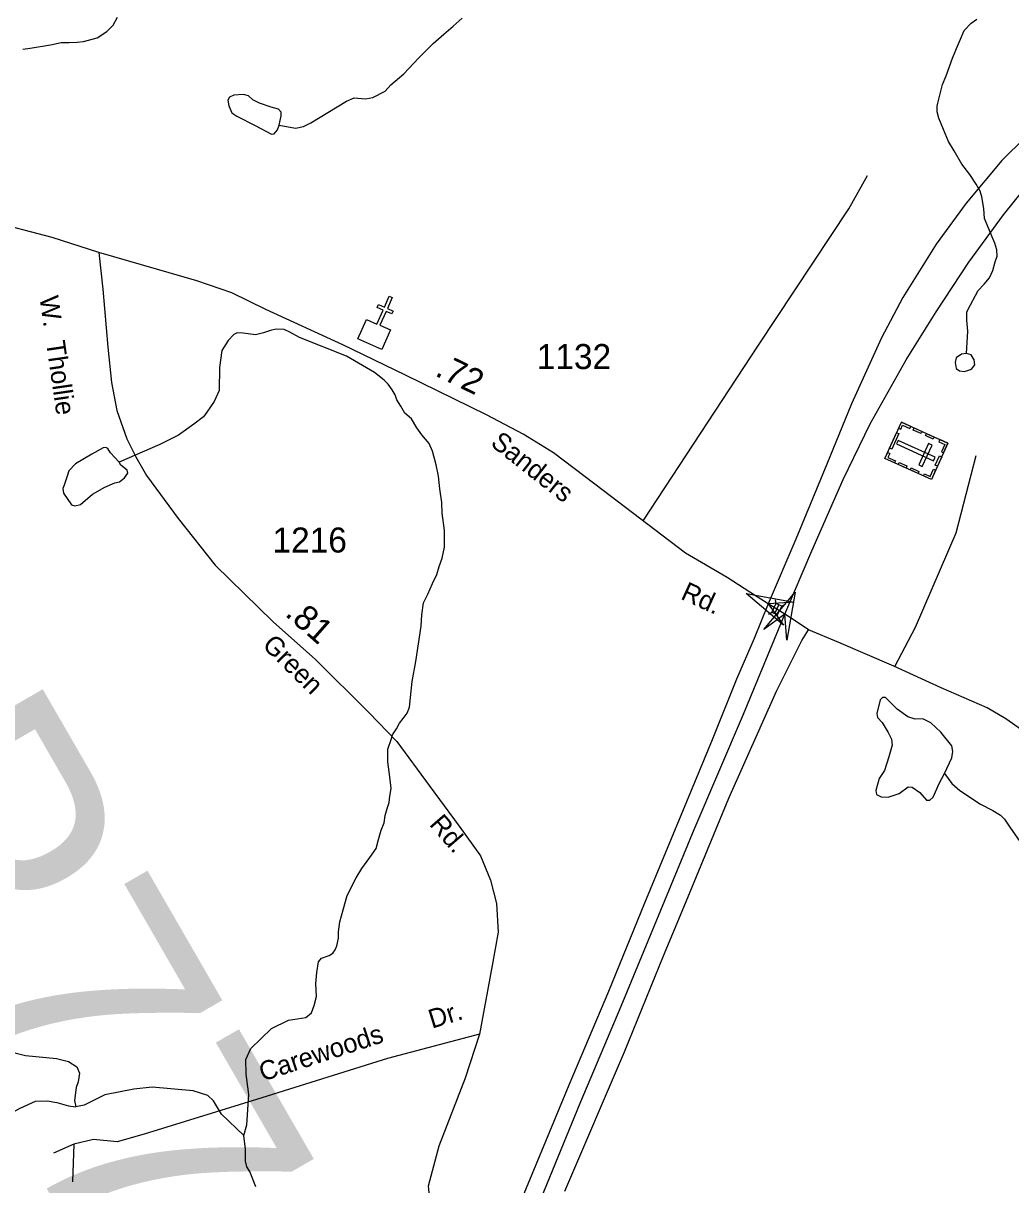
# Model space of a CAD drawing. Extents: x 2056842 to 2160602, y 826753 to 1016856.
# Drawn here: x 2090876 to 2095813, y 890342 to 896145 of the extents above; entities that cross this region are included whole.
import ezdxf

# ---------------------------------------------------------------- set-up
doc = ezdxf.new("R2010")
doc.units = 0
for name, color, linetype in [('Exist Cultural Cemetery CELL', 7, 'Continuous'), ('Exist Cultural Church CELL', 7, 'Continuous'), ('Exist Hydrographic Creek Single Shore', 7, 'Continuous'), ('Exist Hydrographic Misc Water Feature', 7, 'Continuous'), ('Exist Road Non-System Type 51', 7, 'Continuous'), ('Exist Road Non-System Type 51 Label', 7, 'Continuous'), ('Exist Road Primary Interstate Divided Center Attributed', 7, 'Continuous'), ('Exist Road Primary Interstate Structure Standard Bridge CELL', 7, 'Continuous'), ('Exist Road Secondary Mileage Hundredths English Label', 7, 'Continuous'), ('Exist Road Secondary Structure Pipe Number Label', 7, 'Continuous'), ('Exist Road Secondary Structure Standard Bridge Attributed CELL', 7, 'Continuous'), ('Exist Road Secondary Type 51 Attributed', 7, 'Continuous'), ('Exist Road Secondary Type 51 Label', 7, 'Continuous'), ('Exist Road Secondary Type 51 Number Label', 7, 'Continuous')]:
    doc.layers.add(name, color=color, linetype=linetype)

msp = doc.modelspace()

# ---------------------------------------------------------------- linework, layer by layer
at = {"layer": 'Exist Cultural Cemetery CELL'}
for points in [[(2095498, 894046.8), (2095415.9, 893865.4), (2095184, 893970.4), (2095266, 894151.8)], [(2095252.4, 894121.6), (2095262.9, 894116.9), (2095271.9, 894136.9), (2095308.8, 894120.3), (2095313.4, 894130.4), (2095266.1, 894151.8)], [(2095329.7, 894123), (2095369.2, 894105.1), (2095364.5, 894094.7), (2095325, 894112.6)], [(2095252.8, 894094.7), (2095217.8, 894017.4), (2095207.4, 894022.1), (2095242.4, 894099.4)], [(2095391, 894095.3), (2095430.4, 894077.4), (2095425.7, 894067), (2095386.3, 894084.9)], [(2095426.4, 893959.6), (2095434.1, 893976.6), (2095249.3, 894060.2), (2095241.6, 894043.1)], [(2095419.2, 894037.7), (2095402.2, 894045.4), (2095353.6, 893938.1), (2095370.6, 893930.4)], [(2095458.5, 894064.7), (2095453.9, 894054.3), (2095483.2, 894041.1), (2095466.5, 894004.1), (2095476.6, 893999.5), (2095498, 894046.8)], [(2095197.6, 894000.6), (2095208.1, 893995.8), (2095199, 893975.8), (2095235.8, 893959.1), (2095231.2, 893949), (2095184, 893970.4)], [(2095254.5, 893950.9), (2095293.9, 893933.1), (2095289.2, 893922.7), (2095249.8, 893940.6)], [(2095467.5, 893979.3), (2095446.1, 893932.1), (2095435.7, 893936.8), (2095457.1, 893984)], [(2095314.5, 893923.8), (2095354, 893905.9), (2095349.3, 893895.5), (2095309.8, 893913.4)], [(2095376.4, 893883.2), (2095381.1, 893893.6), (2095410.4, 893880.3), (2095427.1, 893917.3), (2095437.3, 893912.7), (2095415.9, 893865.4)]]:
    msp.add_lwpolyline(points, close=True, dxfattribs=at)
at = {"layer": 'Exist Cultural Church CELL'}
msp.add_lwpolyline([(2092592.4, 894665.4), (2092644.6, 894642.4), (2092675.4, 894712.1), (2092646.1, 894725), (2092652.6, 894739.6), (2092681.8, 894726.7), (2092706.2, 894781.7), (2092720.8, 894775.2), (2092696.5, 894720.2), (2092725.7, 894707.2), (2092719.3, 894692.6), (2092690, 894705.6), (2092659.2, 894635.9), (2092711.9, 894612.5), (2092668.8, 894515.2), (2092549.4, 894568)], close=True, dxfattribs=at)
at = {"layer": 'Exist Hydrographic Creek Single Shore'}
for points in [[(2091978.9, 890588), (2091993.8, 890641.6), (2092003.8, 890793.1), (2091990.1, 890894.2), (2091988.9, 890967.9), (2092013.8, 891022.8), (2092117.3, 891122.7), (2092202.2, 891163.9), (2092289, 891176.9), (2092317, 891201.2), (2092330.9, 891237), (2092342.7, 891283), (2092338.4, 891347.1), (2092344.2, 891403.1), (2092352.1, 891455.1), (2092367.9, 891473.2), (2092406, 891487.5), (2092423.9, 891499.2), (2092436.1, 891515.4), (2092443.7, 891535.6), (2092451.7, 891573.5), (2092451.7, 891605.3), (2092459.6, 891655.3), (2092475.3, 891715.4), (2092495.2, 891787.5), (2092540.7, 891875.8), (2092568.5, 891921.8), (2092608.4, 891977.7), (2092640.5, 892022), (2092652.2, 892066.1), (2092666, 892114), (2092679.9, 892150.2), (2092685.9, 892186.1), (2092695.8, 892222), (2092705.6, 892252), (2092709.6, 892284.1), (2092715.3, 892322), (2092709.2, 892380.2), (2092699, 892454.3), (2092698.7, 892518.3), (2092716.5, 892572), (2092722.5, 892590.3), (2092742.4, 892620.4), (2092756.5, 892648.3), (2092776.3, 892672.2), (2092796.2, 892698.3), (2092808, 892728.3), (2092811.9, 892776.4), (2092819.8, 892856.3), (2092839.3, 892956.7), (2092864.9, 893132.7), (2092868.7, 893188.7), (2092876.5, 893248.6), (2092898.4, 893292.7), (2092922.2, 893346.7), (2092944.1, 893390.9), (2092955.8, 893430.7), (2092969.7, 893472.7), (2092981.7, 893526.9), (2092981.5, 893610.9), (2092971.1, 893696.8), (2092968.9, 893751), (2092958.9, 893818.8), (2092952.6, 893882.9), (2092940.3, 893938.6), (2092922.1, 894006.6), (2092906.1, 894044.6), (2092868, 894088.4), (2092843.8, 894124.3), (2092817.8, 894168.2), (2092783.6, 894196.1), (2092763.3, 894232), (2092743.3, 894264.2), (2092735.3, 894288), (2092721.1, 894313.9), (2092701, 894341.9), (2092681, 894362), (2092632.9, 894399.7), (2092492.6, 894481.4), (2092256.6, 894574.5), (2092208.3, 894602.4), (2092180.3, 894614.2), (2092140.3, 894616.3), (2092112.3, 894610), (2092077.4, 894598), (2092037.5, 894588), (2091976.4, 894596.8), (2091945.2, 894598), (2091929, 894589.3), (2091901.5, 894559.3), (2091869.1, 894510.6), (2091857.9, 894425.8), (2091855.4, 894309.7), (2091830.4, 894254.8), (2091794.3, 894202.3)], [(2091794.3, 894202.3), (2091778, 894178.1), (2091729.4, 894141.9), (2091652, 894087), (2091558.5, 894039.6), (2091355.2, 893952.2)], [(2095482.4, 892396.1), (2095518.5, 892346.2), (2095558.5, 892311.2), (2095660.8, 892242.6), (2095723.5, 892211.8), (2095761.7, 892187.9), (2095781.6, 892168), (2095811.7, 892124), (2095854, 892062.2)], [(2090789.8, 891013.3), (2090888.4, 890987.1), (2091041.8, 890972.1), (2091102.7, 890958.4), (2091143.8, 890930.9), (2091158.3, 890899.6), (2091150.1, 890855.9), (2091140.4, 890827.8), (2091132.6, 890763.6), (2091138.9, 890730.7)], [(2091978.9, 890588), (2091866.6, 890694), (2091826.9, 890760.7), (2091799.5, 890788.2), (2091725.9, 890810.6), (2091521.3, 890829.3), (2091429, 890819.4), (2091284.3, 890791.9), (2091181.3, 890739.5), (2091138.9, 890730.7)], [(2090138.9, 890614.7), (2090143.5, 890610.4), (2090167, 890604.8), (2090211.5, 890590.7), (2090269.4, 890579.1), (2090427.2, 890549.5), (2090491.4, 890539.4), (2090551.3, 890549.7), (2090639.3, 890590), (2090698.9, 890626.4), (2090773, 890676.4), (2090860.5, 890724.8), (2090936.8, 890758.8), (2090996.7, 890761), (2091044.7, 890753.3), (2091102.7, 890737), (2091138.9, 890730.7)], [(2092039.5, 890332.2), (2092009.6, 890408.3), (2091993.3, 890432.2), (2091987.4, 890460.2), (2091987.3, 890488.1), (2091987, 890520), (2091978.9, 890588)]]:
    msp.add_lwpolyline(points, dxfattribs=at)
at = {"layer": 'Exist Hydrographic Misc Water Feature'}
for points in [[(2090874.3, 896016.2), (2090910.4, 896020.4), (2091012.3, 896036.7), (2091066.2, 896048.8), (2091090.2, 896048.9), (2091106.2, 896048.9), (2091146.2, 896051), (2091178.2, 896053.2), (2091246, 896071.4), (2091294, 896103.5), (2091326, 896135.6), (2091347.7, 896175.7)], [(2092155.5, 895635.2), (2092237.4, 895620.5), (2092277.4, 895628.6), (2092313.3, 895646.8), (2092491.7, 895755.4), (2092530.4, 895771.6), (2092587.7, 895767.9), (2092623.9, 895774.1), (2092685, 895805.3), (2092713.7, 895837.8), (2092778.6, 895891.5), (2092852.2, 895970.1), (2092925.8, 896043.7), (2092978.2, 896091.2), (2093025.6, 896129.9), (2093070.5, 896171)], [(2095591.6, 894495.3), (2095597.9, 894606.4), (2095593.9, 894661), (2095593.7, 894701.1), (2095597.8, 894713.1), (2095649.5, 894809.3), (2095679.5, 894841.3), (2095707.3, 894873.4), (2095723.1, 894909.4), (2095735, 894953.5), (2095744.9, 894981.5), (2095742.8, 895013.5), (2095732.8, 895045.5), (2095718.6, 895081.5), (2095706.5, 895109.3), (2095694.4, 895137.3), (2095682.3, 895169.3), (2095678.2, 895219.3), (2095668, 895277.3), (2095660, 895305.3), (2095639.7, 895341.2), (2095607.7, 895389), (2095567.5, 895440.9), (2095529.4, 895506.8), (2095501.1, 895554.7), (2095477.1, 895614.6), (2095452.7, 895670.6), (2095444.7, 895702.5), (2095444.7, 895730.5), (2095448.6, 895746.4), (2095472.4, 895838.5), (2095490.2, 895882.6), (2095522, 895970.7), (2095541.9, 896018.8), (2095561.5, 896064.8), (2095579.6, 896108.9), (2095615.5, 896145), (2095643.4, 896165.1)], [(2092155.5, 895635.2), (2092165.5, 895682.7), (2092165.5, 895701.4), (2092151.8, 895715.1), (2092115.6, 895726.3), (2092057, 895745.1), (2092024.5, 895762.5), (2092002.1, 895782.5), (2091977.1, 895788.7), (2091929.7, 895786.3), (2091907.3, 895776.3), (2091899.8, 895761.3), (2091903.5, 895732.6), (2091918.5, 895697.6), (2091943.4, 895680.2), (2092035.8, 895634), (2092118.1, 895590.3), (2092130.6, 895592.8), (2092148, 895612.8), (2092155.5, 895635.2)], [(2095591.6, 894495.3), (2095566.7, 894491.5), (2095540.5, 894474.1), (2095534.2, 894450.3), (2095539.2, 894420.4), (2095556.7, 894407.9), (2095581.6, 894405.4), (2095616.6, 894416.6), (2095632.8, 894439.1), (2095630.3, 894462.8), (2095614.1, 894487.8), (2095591.6, 894495.3)], [(2091355.2, 893952.2), (2091313, 893998.9), (2091299.3, 894020.1), (2091289.3, 894025.1), (2091275.6, 894023.9), (2091219.4, 893991.4), (2091137.1, 893944), (2091103.4, 893909), (2091094.7, 893876.6), (2091081, 893837.9), (2091073.5, 893820.4), (2091077.2, 893797.9), (2091117.1, 893739.3), (2091134.6, 893734.3), (2091162.1, 893740.5), (2091223.2, 893793), (2091284.3, 893827.9), (2091334.2, 893849.1), (2091356.7, 893854.1), (2091382.9, 893874.1), (2091399.1, 893896.6), (2091395.3, 893911.5), (2091364.1, 893937.7), (2091355.2, 893952.2)], [(2095482.4, 892396.1), (2095518.8, 892474.7), (2095523.8, 892507.2), (2095517.5, 892534.6), (2095463.9, 892603.3), (2095414, 892649.5), (2095374.1, 892669.4), (2095334.2, 892668.2), (2095298, 892679.4), (2095245.6, 892718.1), (2095187, 892775.5), (2095172, 892775.5), (2095160.8, 892764.3), (2095143.3, 892695.7), (2095147.1, 892675.7), (2095169.5, 892650.7), (2095200.7, 892602), (2095216.9, 892568.3), (2095219.4, 892538.4), (2095203.2, 892479.7), (2095182, 892412.3), (2095154.5, 892372.4), (2095138.3, 892312.5), (2095142.1, 892291.3), (2095164.5, 892280), (2095199.4, 892278.8), (2095254.3, 892296.2), (2095299.2, 892329.9), (2095319.2, 892327.5), (2095359.1, 892301.2), (2095391.6, 892263.8), (2095407.8, 892263.8), (2095425.2, 892278.8), (2095455.2, 892346.2), (2095482.4, 892396.1)]]:
    msp.add_lwpolyline(points, dxfattribs=at)
at = {"layer": 'Exist Road Non-System Type 51'}
for p, q in [((2093221, 891437.1), (2093156.5, 891094.8)), ((2091129.1, 890544.8), (2091027.9, 890500)), ((2091129.1, 890544.8), (2091123.2, 890356.9))]:
    msp.add_line(p, q, dxfattribs=at)
for points in [[(2093974.8, 893659), (2094227.5, 894041.6), (2094552.2, 894536.5), (2095003.5, 895217.7), (2095095.9, 895384.7)], [(2095232.6, 892931), (2095337.2, 893127.9), (2095539.8, 893598.9), (2095639.6, 893985)], [(2093156.5, 891094.8), (2092697.7, 890972.5), (2092069.1, 890775.8), (2091480.7, 890595.4), (2091346.6, 890556.7), (2091227.5, 890568.6), (2091129.1, 890544.8)], [(2093156.5, 891094.8), (2093085, 890874.2), (2092953.9, 890534.3), (2092900.2, 890334.6), (2092921.1, 890146.8), (2092979.2, 889891.9)]]:
    msp.add_lwpolyline(points, dxfattribs=at)
at = {"layer": 'Exist Road Primary Interstate Divided Center Attributed'}
for points in [[(2099369.7, 898762.5), (2099231.5, 898636.4), (2098788.8, 898235), (2098392.9, 897871.3), (2097895.4, 897421.2), (2097399.6, 896964), (2096929.9, 896539.1), (2096224.5, 895894.6), (2096001.4, 895689.4), (2095768.3, 895458.9), (2095590.2, 895246.5), (2095439.9, 895041.3), (2095272.6, 894774.8), (2095166.4, 894573.2), (2095017, 894243.7), (2094892.9, 893941.3), (2094738.1, 893566.8), (2094600.8, 893244)], [(2094683.8, 893192), (2094819.1, 893509.2), (2094975.6, 893865.7), (2095110.6, 894142.9), (2095290.6, 894463.4), (2095439.9, 894702.8), (2095603.7, 894951.2), (2095777.3, 895187.1), (2095982.5, 895444.5), (2096168.7, 895664.2), (2096394.6, 895907.2), (2097181.8, 896648.9), (2097827, 897237.6), (2098457.7, 897806.5), (2098968.8, 898274.6), (2099312.5, 898587.8), (2099487.6, 898757.1)], [(2094600.8, 893244), (2094530.3, 893071.8), (2094441.2, 892868.3), (2094320.6, 892564.1), (2094191.1, 892254.4), (2093981.4, 891748.5), (2093801.5, 891307.5), (2093603.5, 890839.4), (2093321.9, 890160.7)], [(2093399.3, 890112.1), (2093661.1, 890749.4), (2093864.5, 891233.7), (2094230.7, 892117.6), (2094477.2, 892693.7), (2094683.8, 893192)]]:
    msp.add_lwpolyline(points, dxfattribs=at)
at = {"layer": 'Exist Road Primary Interstate Structure Standard Bridge CELL'}
for p, q in [((2094639.3, 893245.5), (2094636, 893264.1)), ((2094602.4, 893193.5), (2094618.9, 893202.6)), ((2094633.1, 893195.9), (2094653.5, 893238.8)), ((2094667.5, 893232.1), (2094684, 893241.3)), ((2094650.7, 893170.5), (2094647.4, 893189.1))]:
    msp.add_line(p, q, dxfattribs=at)
msp.add_lwpolyline([(2094647.4, 893189.1), (2094667.8, 893232), (2094639.2, 893245.5), (2094618.9, 893202.6)], close=True, dxfattribs=at)
at = {"layer": 'Exist Road Secondary Structure Standard Bridge Attributed CELL'}
for points in [[(2094676.7, 893138.5), (2094490.5, 893296), (2094730.5, 893252.7), (2094600.8, 893244)], [(2094578.6, 893115.7), (2094735.3, 893302.5), (2094693, 893062.4), (2094683.8, 893192)]]:
    msp.add_lwpolyline(points, close=True, dxfattribs=at)
at = {"layer": 'Exist Road Secondary Type 51 Attributed'}
for points in [[(2091253.5, 894999.7), (2091021.7, 895075.2), (2090383.1, 895241.5), (2089487.6, 895467.1), (2089164.2, 895544.4), (2088932.5, 895589.4), (2088742.6, 895606)], [(2091253.5, 894999.7), (2091274.1, 894817.3), (2091299.3, 894526), (2091317.7, 894349.4), (2091344.6, 894211), (2091394.9, 894068.1), (2091439.9, 893978.2), (2091492, 893884.7), (2091650, 893670.8), (2091836, 893438), (2092125.2, 893153.9), (2092337.2, 892967), (2092603.9, 892701.8), (2092744.1, 892556.2), (2092905.7, 892336.9), (2093054.8, 892133.8), (2093161.7, 891985.4), (2093212, 891863.2), (2093242.6, 891746.4), (2093249.7, 891604.3), (2093221, 891437.1)], [(2094600.8, 893244), (2094508.1, 893302.3), (2094395, 893376), (2094186.6, 893498.2), (2093733, 893842.5), (2093526.4, 893998.9), (2093375.5, 894092.3), (2093192.3, 894189.4), (2092787.2, 894386.3), (2092474.6, 894539.1), (2092089.3, 894714.4), (2091918.6, 894798.8), (2091744.4, 894858.2), (2091543.2, 894915.7), (2091253.5, 894999.7)], [(2094683.8, 893192), (2094643.3, 893217.3), (2094600.8, 893244)], [(2094801.6, 893114.5), (2094725.6, 893165.9), (2094683.8, 893192)], [(2093583.4, 890309.6), (2093882, 891006.5), (2094076.4, 891485.7), (2094179.2, 891728.7), (2094403.4, 892273.5), (2094641, 892807.9), (2094768.7, 893061), (2094801.6, 893114.5)], [(2095928.5, 892571.2), (2095788.4, 892670.3), (2095694.2, 892724.3), (2095464.5, 892823.8), (2095229.1, 892932.7), (2094953.5, 893050.4), (2094801.6, 893114.5)]]:
    msp.add_lwpolyline(points, dxfattribs=at)

# ---------------------------------------------------------------- texts
at = {"layer": 'Exist Road Non-System Type 51 Label'}
for s, rotation, p in [('Dr.', 17.20853, (2092919.5, 891121.2)), ('Carewoods', 18.07079, (2092073.6, 890857.2))]:
    msp.add_text(s, height=95, rotation=rotation, dxfattribs=at).set_placement(p)
at = {"layer": 'Exist Road Secondary Mileage Hundredths English Label'}
for s, rotation, p in [('.72', 334.0833, (2092929.5, 894386.6)), ('.81', 318.58817, (2092180.1, 893188.8))]:
    msp.add_text(s, height=125, rotation=rotation, dxfattribs=at).set_placement(p)
at = {"layer": 'Exist Road Secondary Structure Pipe Number Label'}
msp.add_text('P77', height=1230.31, rotation=300, dxfattribs=at).set_placement((2089841, 892319.4))
at = {"layer": 'Exist Road Secondary Type 51 Label'}
for s, rotation, p in [('W.  Thollie', 278.26293, (2090957.1, 894776.1)), ('Sanders', 321.76319, (2093207.6, 894038.2)), ('Rd.', 335.51774, (2094157.9, 893270.8)), ('Green', 315.3088, (2092066.7, 893032.9)), ('Rd.', 310.87311, (2092902.7, 892140.8))]:
    msp.add_text(s, height=95, rotation=rotation, dxfattribs=at).set_placement(p)
at = {"layer": 'Exist Road Secondary Type 51 Number Label'}
for s, p in [('1132', (2093443.2, 894417.3)), ('1216', (2092122.2, 893500.6))]:
    msp.add_text(s, height=125, dxfattribs=at).set_placement(p)

doc.saveas('drawing.dxf')
